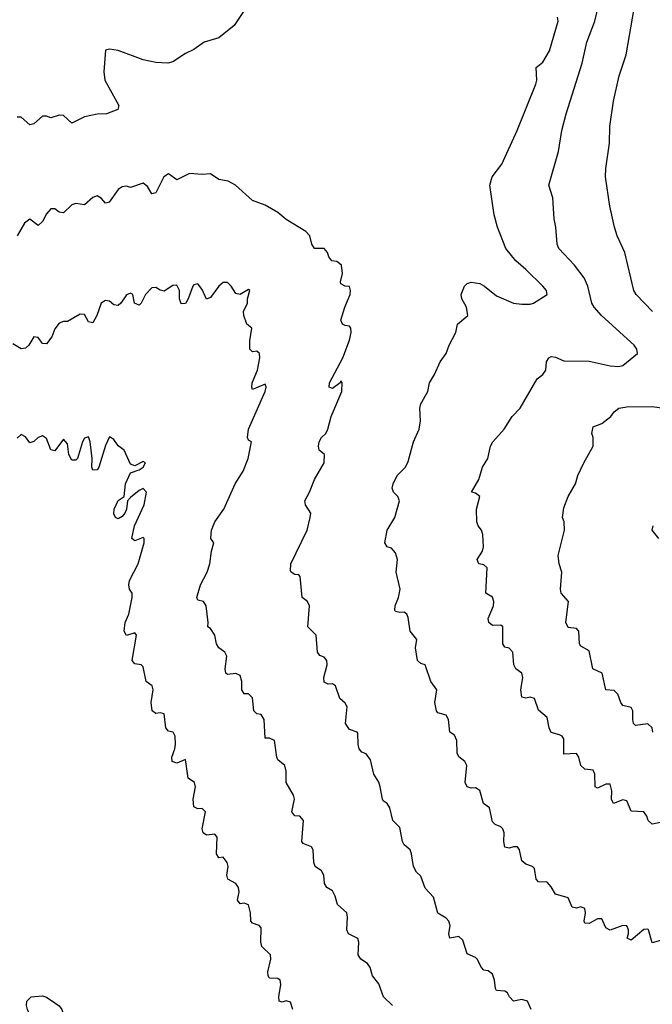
# Model space of a CAD drawing. Header units: metres. Extents: x -46681 to -43747, y -240911 to -237677.
# Tile 358 of 656: x -44186 to -44111, y -240508 to -240391. Entities that reach past the tile are written whole.
import ezdxf

# ---------------------------------------------------------------- set-up
doc = ezdxf.new("R2010")
doc.units = ezdxf.units.M
doc.layers.add('CONTOUR_INDEX', color=1, linetype='Continuous')
doc.layers.add('CONTOUR_INTER', color=3, linetype='Continuous')

msp = doc.modelspace()

# ---------------------------------------------------------------- linework, layer by layer
at = {"layer": 'CONTOUR_INDEX', "elevation": 80}
msp.add_lwpolyline([(-44125.47, -240509.02), (-44125.94, -240508.02), (-44126.6, -240507.83), (-44127.6, -240508.03), (-44128.07, -240507.52), (-44128.31, -240507.02), (-44128.6, -240506.84), (-44129.6, -240506.74), (-44129.73, -240506.52), (-44129.84, -240505.52), (-44130.1, -240504.79), (-44130.6, -240504.43), (-44131.1, -240504.32), (-44131.41, -240504.02), (-44131.9, -240503.02), (-44132.1, -240502.84), (-44133.1, -240502.38), (-44133.6, -240500.76), (-44134.1, -240500.34), (-44135.14, -240500.52), (-44135.28, -240500.02), (-44135.11, -240499.02), (-44135.27, -240498.52), (-44135.6, -240498.15), (-44136.6, -240497.56), (-44137.1, -240495.67), (-44138.1, -240494.6), (-44138.6, -240493.16), (-44139.1, -240492.67), (-44139.46, -240492.02), (-44139.71, -240490.52), (-44139.89, -240490.02), (-44140.6, -240489.45), (-44140.79, -240489.02), (-44141.1, -240487.36), (-44141.93, -240486.52), (-44142.29, -240485.02), (-44142.59, -240484.52), (-44143.1, -240484.2), (-44143.17, -240484.02), (-44143.42, -240482.52), (-44143.6, -240481.98), (-44144.2, -240481.02), (-44144.6, -240479.31), (-44145.1, -240478.62), (-44145.6, -240478.43), (-44145.92, -240478.02), (-44146.05, -240477.52), (-44146.1, -240476.15), (-44146.18, -240476.02), (-44147.1, -240475.72), (-44147.54, -240475.02), (-44147.38, -240473.02), (-44147.6, -240472.59), (-44148.22, -240472.02), (-44148.74, -240470.52), (-44149.1, -240470.31), (-44149.6, -240470.33), (-44150.1, -240470.08), (-44150.12, -240469.52), (-44149.73, -240468.02), (-44149.79, -240467.52), (-44150.1, -240467.13), (-44150.6, -240466.93), (-44150.88, -240466.52), (-44151.05, -240464.52), (-44152.05, -240463.52), (-44151.84, -240461.02), (-44152.09, -240460.52), (-44152.7, -240460.02), (-44152.96, -240457.52), (-44153.1, -240457.34), (-44153.6, -240457.3), (-44154.03, -240457.02), (-44154.1, -240456.85), (-44154.05, -240456.02), (-44152.1, -240452.02), (-44151.75, -240450.52), (-44151.68, -240450.02), (-44152.33, -240449.02), (-44152.41, -240448.52), (-44151.82, -240447.52), (-44151.26, -240446.02), (-44150.1, -240444.02), (-44150.07, -240443.02), (-44150.69, -240442.52), (-44150.77, -240442.02), (-44150.69, -240441.52), (-44150.41, -240441.02), (-44149.89, -240440.52), (-44149.66, -240440.02), (-44149.26, -240438.52), (-44148.01, -240435.52), (-44147.97, -240434.52), (-44148.1, -240434.28), (-44148.21, -240434.52), (-44149.1, -240435.17), (-44149.5, -240435.02), (-44149.45, -240434.52), (-44147.89, -240431.52), (-44147.1, -240429.43), (-44146.89, -240428.52), (-44146.92, -240428.02), (-44147.1, -240427.76), (-44147.6, -240427.71), (-44147.91, -240427.52), (-44148.1, -240427.07), (-44147.65, -240425.52), (-44147, -240424.02), (-44146.95, -240423.52), (-44147.1, -240423.04), (-44147.61, -240423.02), (-44148.1, -240422.75), (-44148.15, -240422.52), (-44147.9, -240421.52), (-44148.04, -240420.52), (-44148.6, -240420.09), (-44149.19, -240420.02), (-44149.54, -240419.52), (-44149.7, -240419.02), (-44150.1, -240418.53), (-44151.24, -240418.52), (-44151.56, -240418.02), (-44151.8, -240417.02), (-44152.27, -240416.52), (-44154.6, -240415.11), (-44155.6, -240414.26), (-44157.1, -240413.39), (-44158.6, -240412.84), (-44160.64, -240411.02), (-44161.49, -240410.52), (-44162.6, -240410.33), (-44163.6, -240409.66), (-44164.6, -240409.76), (-44166.1, -240409.61), (-44167.6, -240410.37), (-44168.6, -240409.68), (-44169.14, -240410.02), (-44170.1, -240411.92), (-44170.6, -240412.03), (-44171.1, -240411.17), (-44171.6, -240410.77), (-44173.1, -240411.28), (-44173.6, -240411.12), (-44174.1, -240411.2), (-44174.6, -240411.52), (-44175.67, -240413.02), (-44176.1, -240413.15), (-44176.6, -240412.56), (-44177.1, -240412.29), (-44177.6, -240412.48), (-44178.6, -240413.36), (-44179.6, -240413.2), (-44180.1, -240413.34), (-44181.1, -240414.29), (-44181.6, -240414.21), (-44182.1, -240413.82), (-44182.6, -240413.84), (-44183.1, -240414.4), (-44183.6, -240415.34), (-44184.1, -240415.8), (-44185.1, -240415.06), (-44185.72, -240415.52), (-44186.6, -240417.05)], dxfattribs=at)
at = {"layer": 'CONTOUR_INTER'}
for points, elevation in [([(-44111.05, -240426.02), (-44113.01, -240424.02), (-44113.28, -240423.52), (-44114.34, -240419.02), (-44115.25, -240417.02), (-44115.57, -240416.02), (-44116.15, -240413.52), (-44116.64, -240410.02), (-44116.62, -240409.02), (-44116.18, -240406.02), (-44116.13, -240404.02), (-44115.71, -240401.02), (-44115.02, -240398.02), (-44114.21, -240395.52), (-44113.26, -240390.02), (-44112.74, -240382.52), (-44112.17, -240377.02), (-44112.23, -240375.52), (-44112.02, -240374.02), (-44111.92, -240372.02), (-44111.34, -240368.52), (-44109.84, -240362.02)], 83), ([(-44159.6, -240390.25), (-44160.78, -240392.02), (-44162.6, -240393.48), (-44164.38, -240394.02), (-44165.6, -240394.88), (-44166.6, -240395.35), (-44168.1, -240396.34), (-44168.69, -240396.52), (-44170.1, -240396.43), (-44171.6, -240396.11), (-44174.6, -240394.98), (-44175.6, -240394.86), (-44176.1, -240394.97), (-44176.28, -240397.52), (-44176.17, -240398.52), (-44174.52, -240401.52), (-44174.64, -240402.02), (-44175.99, -240402.52), (-44177.1, -240402.58), (-44178.6, -240402.9), (-44180.1, -240403.64), (-44181.1, -240402.73), (-44181.6, -240402.7), (-44182.6, -240403.02), (-44183.1, -240402.82), (-44183.6, -240402.81), (-44184.6, -240403.7), (-44185.1, -240403.83), (-44186.1, -240402.92), (-44186.6, -240402.92)], 81), ([(-44110.1, -240486.77), (-44111.1, -240486.96), (-44111.59, -240486.52), (-44111.74, -240486.02), (-44112.1, -240485.51), (-44113.6, -240485.41), (-44114.1, -240484.22), (-44114.6, -240484.07), (-44115.7, -240484.52), (-44115.95, -240484.02), (-44115.89, -240483.02), (-44116.1, -240482.23), (-44116.6, -240482.23), (-44117.6, -240482.71), (-44117.88, -240482.52), (-44117.91, -240481.02), (-44118.1, -240480.57), (-44119.1, -240480.45), (-44119.59, -240480.02), (-44119.8, -240479.02), (-44120.1, -240478.57), (-44121.6, -240478.64), (-44121.6, -240476.84), (-44121.8, -240476.52), (-44122.1, -240476.36), (-44123.1, -240476.06), (-44123.33, -240475.52), (-44123.6, -240474.3), (-44124.6, -240473.42), (-44125.1, -240472.04), (-44125.6, -240471.87), (-44126.1, -240471.98), (-44126.6, -240471.86), (-44126.72, -240471.02), (-44126.46, -240469.52), (-44126.6, -240469.04), (-44127.3, -240468.52), (-44127.53, -240468.02), (-44127.66, -240466.52), (-44128.1, -240466.05), (-44128.6, -240465.95), (-44128.84, -240465.52), (-44128.84, -240463.52), (-44129.1, -240463.32), (-44130.1, -240463.35), (-44130.5, -240463.02), (-44130.58, -240462.52), (-44129.98, -240461.02), (-44129.92, -240460.52), (-44130.1, -240459.97), (-44130.87, -240459.52), (-44130.71, -240456.52), (-44131.1, -240456.14), (-44131.72, -240456.02), (-44131.89, -240455.52), (-44131.28, -240454.52), (-44131.16, -240454.02), (-44131.23, -240452.52), (-44131.38, -240452.02), (-44131.8, -240451.52), (-44131.93, -240451.02), (-44131.97, -240449.52), (-44131.6, -240448.02), (-44132.1, -240447.64), (-44132.59, -240447.52), (-44131.72, -240446.02), (-44131.27, -240444.52), (-44130.64, -240443.52), (-44130.32, -240442.02), (-44130.05, -240441.52), (-44128.71, -240440.02), (-44127.75, -240438.52), (-44126.79, -240437.52), (-44124.76, -240434.02), (-44124.09, -240433.52), (-44123.76, -240433.02), (-44123.67, -240432.02), (-44123.4, -240431.52), (-44123.1, -240431.38), (-44122.6, -240431.47), (-44121.6, -240431.89), (-44118.6, -240431.93), (-44116.1, -240432.49), (-44115.1, -240432.57), (-44114.6, -240432.44), (-44112.85, -240431.02), (-44112.91, -240430.52), (-44113.26, -240430.02), (-44117.14, -240426.52), (-44118, -240425.52), (-44118.27, -240425.02), (-44118.75, -240423.02), (-44119.19, -240422.02), (-44120.33, -240420.52), (-44122.2, -240418.52), (-44122.39, -240418.02), (-44122.56, -240416.02), (-44122.77, -240415.02), (-44122.92, -240412.52), (-44123.38, -240411.02), (-44122.25, -240407.02), (-44121.83, -240404.52), (-44121.31, -240402.52), (-44119.43, -240396.52), (-44118.86, -240394.02), (-44117.93, -240391.52), (-44117.45, -240389.52)], 82), ([(-44110.1, -240500.82), (-44111.1, -240501.07), (-44111.53, -240499.52), (-44111.6, -240499.44), (-44112.1, -240499.48), (-44113.6, -240500.77), (-44114.09, -240500.52), (-44113.93, -240500.02), (-44113.93, -240499.52), (-44114.1, -240499.08), (-44114.6, -240499.01), (-44116.1, -240499.58), (-44116.6, -240499.31), (-44117.1, -240498.21), (-44117.6, -240498.22), (-44118.6, -240498.79), (-44119.1, -240498.74), (-44119.18, -240498.52), (-44119.02, -240497.52), (-44119.1, -240497.02), (-44119.6, -240496.81), (-44120.1, -240496.95), (-44120.6, -240496.85), (-44121.1, -240495.75), (-44122.6, -240495.3), (-44123.1, -240494.44), (-44123.6, -240493.88), (-44124.6, -240493.84), (-44124.88, -240493.52), (-44125.1, -240492.23), (-44125.34, -240492.02), (-44126.1, -240491.75), (-44126.6, -240491.35), (-44126.88, -240490.02), (-44127.1, -240489.68), (-44127.6, -240489.65), (-44128.1, -240489.82), (-44128.6, -240489.7), (-44128.75, -240489.02), (-44128.69, -240488.02), (-44128.84, -240487.52), (-44129.1, -240487.28), (-44129.76, -240487.02), (-44130.1, -240486.69), (-44130.42, -240485.02), (-44131.14, -240484.52), (-44131.6, -240482.98), (-44132.1, -240482.67), (-44132.6, -240482.69), (-44133.1, -240482.53), (-44133.32, -240482.02), (-44133.15, -240480.02), (-44133.39, -240479.52), (-44134.1, -240478.99), (-44134.28, -240478.52), (-44134.33, -240477.02), (-44134.6, -240476.38), (-44135.14, -240476.02), (-44135.33, -240474.52), (-44135.6, -240474.03), (-44136.6, -240473.72), (-44136.74, -240473.52), (-44136.93, -240472.52), (-44136.71, -240471.02), (-44137.42, -240470.02), (-44138.1, -240468.03), (-44138.6, -240467.87), (-44139, -240467.52), (-44139.23, -240466.02), (-44139.09, -240465.02), (-44139.87, -240464.02), (-44140.1, -240462.39), (-44140.27, -240462.02), (-44140.6, -240461.76), (-44141.1, -240461.8), (-44141.6, -240461.68), (-44141.68, -240461.52), (-44141.67, -240461.02), (-44141.24, -240460.02), (-44141.04, -240459.02), (-44141.52, -240457.02), (-44141.38, -240455.52), (-44141.6, -240454.73), (-44142.1, -240454.18), (-44142.6, -240453.99), (-44142.87, -240453.52), (-44142.6, -240452.02), (-44141.71, -240450.52), (-44141.15, -240448.52), (-44141.32, -240448.02), (-44141.85, -240447.52), (-44142.01, -240447.02), (-44141.91, -240446.52), (-44141.42, -240445.52), (-44140.43, -240444.52), (-44140.1, -240443.88), (-44139.48, -240441.52), (-44138.79, -240440.02), (-44138.66, -240439.02), (-44138.73, -240437.52), (-44138.61, -240437.02), (-44137.79, -240435.52), (-44137.58, -240434.52), (-44136.96, -240433.52), (-44136.29, -240432.02), (-44135.59, -240431.02), (-44135.24, -240430.02), (-44134.44, -240428.52), (-44134.23, -240427.52), (-44133, -240426.52), (-44133.19, -240425.52), (-44133.71, -240424.52), (-44133.8, -240424.02), (-44133.43, -240423.02), (-44133.1, -240422.68), (-44132.6, -240422.55), (-44131.6, -240422.7), (-44131.02, -240423.02), (-44129.6, -240424.18), (-44127.6, -240425.02), (-44126.6, -240425.17), (-44125.6, -240425.16), (-44125.19, -240425.02), (-44123.57, -240424.02), (-44123.67, -240423.52), (-44124.09, -240423.02), (-44126.1, -240421.03), (-44127.3, -240420.02), (-44128.51, -240418.52), (-44129.47, -240416.02), (-44129.88, -240414.52), (-44130.41, -240411.02), (-44130.14, -240410.02), (-44128.96, -240408.52), (-44127.15, -240404.52), (-44124.93, -240399.02), (-44124.82, -240398.52), (-44124.88, -240397.02), (-44124.1, -240396.37), (-44123.32, -240395.02), (-44122.29, -240391.52), (-44122.34, -240391.02)], 81), ([(-44141.97, -240508.52), (-44143.03, -240507.52), (-44143.6, -240505.97), (-44144.36, -240505.02), (-44144.63, -240504.02), (-44144.93, -240503.52), (-44145.75, -240503.02), (-44146.04, -240502.52), (-44145.98, -240501.02), (-44146.1, -240500.57), (-44147.19, -240500.02), (-44147.41, -240499.52), (-44147.34, -240498.02), (-44147.42, -240497.52), (-44148.51, -240496.52), (-44148.79, -240495.52), (-44149.1, -240494.92), (-44149.79, -240494.52), (-44150.04, -240494.02), (-44150.14, -240493.02), (-44150.41, -240492.52), (-44151.16, -240492.02), (-44151.31, -240491.52), (-44151.39, -240490.02), (-44151.6, -240489.65), (-44152.6, -240489.27), (-44152.75, -240489.02), (-44152.56, -240486.52), (-44152.98, -240486.02), (-44153.6, -240485.99), (-44153.95, -240485.52), (-44153.64, -240484.02), (-44153.73, -240483.52), (-44154.6, -240482.03), (-44154.6, -240480.68), (-44154.79, -240480.02), (-44155.6, -240479.34), (-44155.74, -240479.02), (-44156, -240477.02), (-44156.6, -240476.77), (-44157.1, -240476.76), (-44157.21, -240474.52), (-44157.6, -240473.94), (-44158.1, -240473.84), (-44158.45, -240473.52), (-44158.6, -240471.95), (-44159.1, -240471.49), (-44159.6, -240471.49), (-44159.9, -240471.02), (-44159.88, -240470.02), (-44160.1, -240469.31), (-44160.6, -240469.07), (-44161.6, -240469.2), (-44161.78, -240469.02), (-44161.88, -240468.52), (-44161.66, -240467.02), (-44161.89, -240466.52), (-44162.62, -240466.02), (-44162.91, -240465.52), (-44163.11, -240464.52), (-44163.6, -240463.71), (-44163.92, -240463.52), (-44163.87, -240463.02), (-44164.12, -240461.02), (-44164.45, -240460.52), (-44165.1, -240460.34), (-44165.22, -240460.02), (-44164.81, -240458.52), (-44164.01, -240457.02), (-44163.69, -240456.02), (-44163.48, -240454.52), (-44163.2, -240453.52), (-44163.57, -240453.02), (-44163.49, -240452.02), (-44163.09, -240451.02), (-44162.02, -240449.52), (-44160.66, -240446.52), (-44159.73, -240445.02), (-44159.12, -240443.52), (-44158.73, -240441.52), (-44159.1, -240441.31), (-44159.21, -240441.02), (-44159.1, -240440.02), (-44157.09, -240435.52), (-44156.99, -240435.02), (-44157.1, -240434.68), (-44158.6, -240435.29), (-44158.71, -240435.02), (-44158.66, -240434.52), (-44158.02, -240433.02), (-44157.76, -240431.52), (-44157.77, -240431.02), (-44158.1, -240430.76), (-44158.6, -240430.82), (-44158.93, -240430.52), (-44158.94, -240429.52), (-44158.71, -240428.02), (-44159.28, -240427.52), (-44159.65, -240426.52), (-44159.68, -240426.02), (-44159.22, -240425.02), (-44159.22, -240424.52), (-44158.93, -240423.52), (-44159.1, -240423.41), (-44160.1, -240424), (-44160.6, -240423.9), (-44161.14, -240423.02), (-44161.6, -240422.57), (-44162.1, -240422.57), (-44162.6, -240423.01), (-44163.6, -240424.38), (-44164.1, -240424.55), (-44164.6, -240423.42), (-44165.1, -240422.72), (-44165.6, -240422.87), (-44165.71, -240423.02), (-44166.26, -240424.52), (-44166.6, -240425.09), (-44167.1, -240425.11), (-44167.28, -240424.52), (-44167.29, -240423.52), (-44167.6, -240422.91), (-44168.1, -240422.92), (-44169.1, -240423.61), (-44169.6, -240423.49), (-44170.1, -240423.16), (-44170.6, -240423.21), (-44171.35, -240424.02), (-44171.84, -240425.02), (-44172.1, -240425.27), (-44172.64, -240425.02), (-44172.84, -240424.02), (-44173.1, -240423.83), (-44173.6, -240424.06), (-44174.25, -240425.02), (-44174.6, -240425.31), (-44175.1, -240425.25), (-44175.6, -240424.81), (-44176.1, -240424.73), (-44176.6, -240425.02), (-44177.13, -240426.52), (-44177.6, -240427.36), (-44178.1, -240427.26), (-44178.6, -240426.38), (-44179.1, -240426.34), (-44180.6, -240427.21), (-44181.1, -240427.21), (-44181.6, -240427.42), (-44182.1, -240428.1), (-44182.48, -240429.02), (-44183.1, -240429.86), (-44183.6, -240429.84), (-44184.1, -240429.1), (-44184.6, -240429.05), (-44185.21, -240430.02), (-44185.6, -240430.39), (-44186.1, -240430.45), (-44187.1, -240429.86)], 79), ([(-44111.03, -240476.02), (-44111.11, -240475.52), (-44111.6, -240475.06), (-44113.1, -240475.25), (-44113.3, -240475.02), (-44113.41, -240474.52), (-44113.41, -240473.52), (-44113.6, -240473.12), (-44114.6, -240472.87), (-44114.84, -240472.52), (-44115.17, -240471.52), (-44115.6, -240471.08), (-44116.6, -240471.02), (-44117.06, -240469.02), (-44118.16, -240468.52), (-44118.6, -240466.37), (-44119.6, -240465.8), (-44119.74, -240465.52), (-44119.8, -240464.02), (-44120.1, -240463.71), (-44121.1, -240463.59), (-44121.36, -240463.02), (-44121.06, -240460.52), (-44121.91, -240459.52), (-44122, -240459.02), (-44121.82, -240457.02), (-44122.17, -240456.02), (-44122.26, -240455.02), (-44121.53, -240452.02), (-44121.55, -240451.02), (-44121.75, -240450.52), (-44121.6, -240449.36), (-44121.1, -240448.02), (-44120.23, -240446.52), (-44119.92, -240445.52), (-44119.22, -240444.02), (-44118.1, -240442.02), (-44118.1, -240441.02), (-44118.28, -240440.52), (-44118.1, -240439.73), (-44117.1, -240439.35), (-44116, -240438.52), (-44115.6, -240437.96), (-44115.08, -240437.52), (-44114.1, -240437.36), (-44111.1, -240437.33), (-44109.1, -240437.59)], 83), ([(-44153.83, -240509.02), (-44154.1, -240508.12), (-44154.6, -240507.99), (-44155.1, -240508.12), (-44155.45, -240508.02), (-44155.48, -240507.52), (-44155.23, -240506.02), (-44155.33, -240505.52), (-44155.6, -240505.31), (-44156.6, -240505.3), (-44156.77, -240505.02), (-44156.78, -240504.52), (-44156.43, -240503.02), (-44156.49, -240502.52), (-44157.51, -240501.52), (-44157.62, -240501.02), (-44157.6, -240499.29), (-44157.81, -240499.02), (-44158.6, -240498.75), (-44158.82, -240498.52), (-44158.84, -240497.52), (-44159.1, -240496.57), (-44159.6, -240496.38), (-44160.1, -240496.45), (-44160.4, -240496.02), (-44160.21, -240495.02), (-44160.26, -240494.52), (-44160.6, -240494.04), (-44161.54, -240493.52), (-44161.66, -240493.02), (-44161.51, -240492.02), (-44161.64, -240491.52), (-44162.1, -240490.88), (-44162.6, -240490.98), (-44162.88, -240490.52), (-44162.81, -240488.52), (-44163.1, -240488.18), (-44164.1, -240488.3), (-44164.5, -240488.02), (-44164.59, -240487.52), (-44164.19, -240485.52), (-44164.6, -240485.1), (-44165.1, -240485.17), (-44165.6, -240484.92), (-44165.65, -240484.02), (-44165.38, -240482.52), (-44165.53, -240482.02), (-44166.28, -240481.52), (-44166.6, -240479.28), (-44167.6, -240479.72), (-44168.15, -240479.52), (-44168.22, -240479.02), (-44167.83, -240478.02), (-44167.77, -240477.52), (-44167.8, -240476.52), (-44168.03, -240476.02), (-44168.6, -240475.91), (-44168.9, -240475.52), (-44169.1, -240473.87), (-44169.6, -240473.73), (-44170.1, -240473.82), (-44170.56, -240473.52), (-44170.65, -240472.52), (-44170.41, -240471.02), (-44170.56, -240470.52), (-44171.24, -240470.02), (-44171.6, -240468.28), (-44171.87, -240468.02), (-44172.6, -240467.92), (-44172.92, -240467.52), (-44172.4, -240464.52), (-44172.6, -240464.24), (-44173.6, -240464.54), (-44173.86, -240464.02), (-44173.74, -240463.02), (-44173.31, -240462.02), (-44172.92, -240460.02), (-44172.92, -240459.52), (-44173.25, -240459.02), (-44173.33, -240458.52), (-44173.24, -240458.02), (-44172.22, -240456.02), (-44171.51, -240453.52), (-44171.5, -240453.02), (-44171.6, -240452.89), (-44172.6, -240453.28), (-44172.95, -240453.02), (-44172.63, -240451.52), (-44171.49, -240449.02), (-44171.22, -240447.52), (-44171.6, -240447.07), (-44172.1, -240447.32), (-44173.1, -240448.13), (-44173.49, -240448.52), (-44173.6, -240449.52), (-44173.8, -240450.02), (-44174.1, -240450.38), (-44174.6, -240450.69), (-44174.89, -240450.52), (-44175.1, -240450.09), (-44175.07, -240449.52), (-44174.6, -240448.5), (-44173.89, -240448.02), (-44173.71, -240446.52), (-44173.1, -240445.19), (-44172.1, -240444.84), (-44171.6, -240444.52), (-44171.34, -240444.02), (-44171.6, -240443.88), (-44172.6, -240444.37), (-44173.1, -240444.16), (-44173.88, -240442.52), (-44174.6, -240441.99), (-44175.1, -240441.24), (-44175.6, -240440.91), (-44176.1, -240441.96), (-44176.89, -240444.52), (-44177.1, -240444.84), (-44177.6, -240444.88), (-44177.72, -240444.52), (-44177.68, -240443.52), (-44177.92, -240441.52), (-44178.1, -240440.91), (-44178.6, -240441.08), (-44178.84, -240441.52), (-44179.41, -240443.52), (-44179.6, -240443.71), (-44180.1, -240443.72), (-44180.47, -240443.02), (-44180.6, -240441.76), (-44181.1, -240441.22), (-44182.1, -240442.58), (-44182.6, -240442.46), (-44183.1, -240441.14), (-44183.6, -240440.82), (-44184.1, -240441.02), (-44184.6, -240441.47), (-44185.1, -240441.63), (-44185.6, -240440.93), (-44186.1, -240440.65), (-44186.6, -240441.07)], 78), ([(-44110.3, -240453.02), (-44111.11, -240452.02), (-44110.99, -240451.52)], 84), ([(-44184.91, -240507.52), (-44183.6, -240507.37), (-44183.1, -240507.54), (-44182.1, -240508.2), (-44181.6, -240508.58), (-44181.27, -240509.02), (-44181.13, -240509.52), (-44181.28, -240510.02), (-44181.89, -240510.52), (-44183.1, -240510.9), (-44183.6, -240510.82), (-44184.11, -240510.52), (-44185.1, -240509.63), (-44185.37, -240509.02), (-44185.49, -240508.52), (-44185.44, -240508.02), (-44184.91, -240507.52)], 78)]:
    msp.add_lwpolyline(points, dxfattribs=dict(at, elevation=elevation))

doc.saveas('drawing.dxf')
